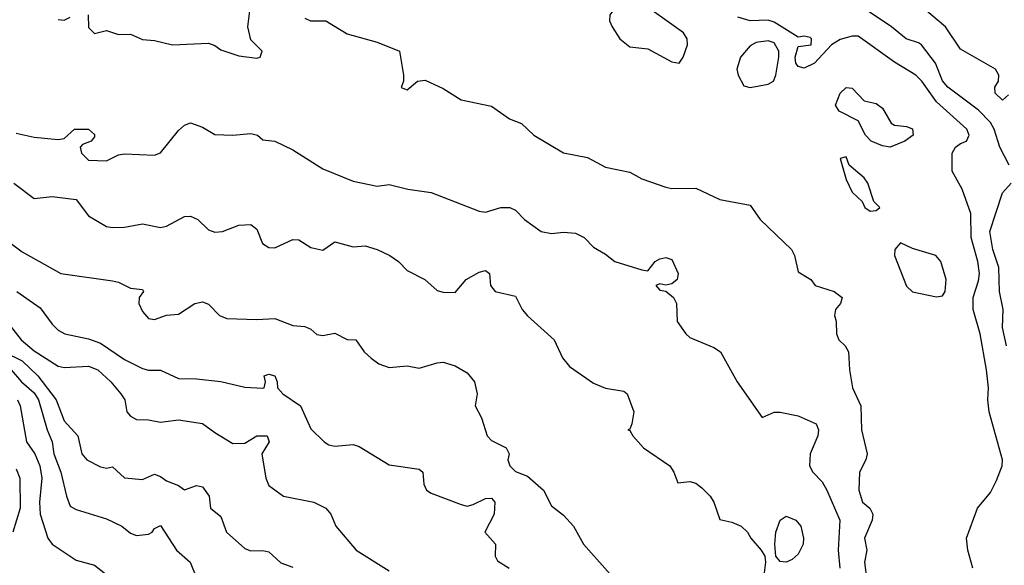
# Model space of a CAD drawing. Header units: metres. Extents: x -46681 to -43747, y -240911 to -237677.
# Tile 1011 of 1056: x -43963 to -43881, y -238564 to -238518. Entities that reach past the tile are written whole.
import ezdxf

# ---------------------------------------------------------------- set-up
doc = ezdxf.new("R2010")
doc.units = ezdxf.units.M
doc.layers.add('CONTOUR_INDEX', color=1, linetype='Continuous')
doc.layers.add('CONTOUR_INTER', color=3, linetype='Continuous')

msp = doc.modelspace()

# ---------------------------------------------------------------- linework, layer by layer
at = {"layer": 'CONTOUR_INDEX'}
for points, elevation in [([(-43912.595, -238516.488), (-43913.095, -238516.68), (-43913.595, -238517.116), (-43914.241, -238518.02), (-43914.264, -238518.52), (-43914.064, -238519.02), (-43913.412, -238520.02), (-43912.595, -238520.666), (-43911.095, -238520.834), (-43909.095, -238521.919), (-43908.491, -238522.02), (-43908.152, -238521.52), (-43907.797, -238520.52), (-43907.806, -238520.02), (-43908.12, -238519.52), (-43912.095, -238516.654), (-43912.595, -238516.488)], 60), ([(-43902.095, -238520.308), (-43902.595, -238520.584), (-43903.379, -238521.52), (-43903.689, -238522.52), (-43903.59, -238523.02), (-43903.095, -238523.925), (-43902.595, -238524.065), (-43901.095, -238523.772), (-43900.64, -238523.52), (-43900.443, -238523.02), (-43900.206, -238521.52), (-43900.195, -238521.02), (-43900.595, -238520.354), (-43901.095, -238520.176), (-43902.095, -238520.308)], 60), ([(-43895.095, -238529.95), (-43894.595, -238531.695), (-43894.095, -238532.769), (-43893.282, -238533.52), (-43893.048, -238534.02), (-43892.595, -238534.341), (-43892.095, -238534.275), (-43891.795, -238534.02), (-43892.293, -238533.52), (-43892.808, -238532.02), (-43893.095, -238531.573), (-43894.352, -238530.52), (-43894.595, -238529.816), (-43895.095, -238529.95)], 60), ([(-43890.095, -238536.978), (-43890.561, -238537.52), (-43890.593, -238538.02), (-43889.595, -238540.558), (-43889.095, -238541.033), (-43887.095, -238541.447), (-43886.595, -238541.387), (-43886.375, -238541.02), (-43886.282, -238540.02), (-43886.724, -238538.52), (-43887.155, -238538.02), (-43889.095, -238537.43), (-43890.095, -238536.978)], 60), ([(-43963.533, -238541.02), (-43961.595, -238542.383), (-43960.595, -238543.732), (-43960.095, -238544.215), (-43959.547, -238544.52), (-43957.595, -238544.954), (-43956.595, -238545.314), (-43954.595, -238546.66), (-43953.095, -238547.405), (-43952.595, -238547.553), (-43951.595, -238547.56), (-43950.095, -238548.241), (-43948.595, -238548.263), (-43946.595, -238548.486), (-43944.595, -238548.979), (-43943.095, -238549.052), (-43942.975, -238549.02), (-43942.88, -238548.52), (-43942.985, -238548.02), (-43942.595, -238547.888), (-43942.095, -238548.013), (-43941.893, -238548.52), (-43941.879, -238549.02), (-43941.428, -238549.52), (-43939.953, -238550.52), (-43939.095, -238552.435), (-43937.999, -238553.52), (-43937.595, -238553.752), (-43937.095, -238553.865), (-43935.595, -238553.728), (-43935.095, -238553.903), (-43932.595, -238555.415), (-43930.095, -238555.783), (-43929.797, -238556.02), (-43929.696, -238557.02), (-43929.485, -238557.52), (-43929.095, -238557.774), (-43926.595, -238558.73), (-43926.095, -238558.85), (-43925.595, -238558.727), (-43924.595, -238558.209), (-43924.095, -238558.207), (-43923.803, -238558.52), (-43923.85, -238559.52), (-43924.636, -238561.02), (-43923.759, -238562.02), (-43923.788, -238563.02), (-43923.595, -238563.4), (-43922.619, -238564.02)], 65), ([(-43963.595, -238555.76), (-43963.289, -238556.52), (-43963.253, -238559.02), (-43963.881, -238561.02)], 70)]:
    msp.add_lwpolyline(points, dxfattribs=dict(at, elevation=elevation))
at = {"layer": 'CONTOUR_INTER'}
for points, elevation in [([(-43957.608, -238518.02), (-43957.595, -238519.08), (-43957.095, -238519.573), (-43956.095, -238519.313), (-43955.095, -238519.638), (-43954.095, -238519.623), (-43953.095, -238520.058), (-43952.095, -238520.146), (-43950.595, -238520.507), (-43947.595, -238520.374), (-43947.095, -238520.549), (-43946.595, -238520.919), (-43945.095, -238521.419), (-43943.595, -238521.604), (-43943.32, -238521.52), (-43943.134, -238521.02), (-43944.095, -238520.097), (-43944.329, -238519.02), (-43944.079, -238517.02)], 61), ([(-43881.052, -238530.52), (-43881.821, -238529.02), (-43882.3, -238527.52), (-43882.595, -238526.968), (-43883.595, -238525.945), (-43886.161, -238524.02), (-43886.595, -238523.51), (-43887.17, -238522.02), (-43888.349, -238520.52), (-43888.595, -238520.331), (-43889.602, -238520.02), (-43890.839, -238519.02), (-43893.595, -238517.152)], 62), ([(-43881.095, -238524.675), (-43881.595, -238525.117), (-43882.225, -238524.52), (-43882.233, -238524.02), (-43881.943, -238523.52), (-43881.912, -238523.02), (-43882.192, -238522.52), (-43885.095, -238520.878), (-43886.358, -238519.02), (-43888.095, -238517.552)], 63), ([(-43960.095, -238518.409), (-43959.595, -238518.458), (-43959.095, -238518.195)], 61), ([(-43939.595, -238518.284), (-43939.13, -238518.52), (-43937.849, -238518.52), (-43936.095, -238519.591), (-43933.595, -238520.284), (-43931.739, -238521.02), (-43931.395, -238523.02), (-43931.406, -238523.52), (-43931.595, -238524.051), (-43931.095, -238524.241), (-43930.232, -238523.52), (-43929.595, -238523.442), (-43928.095, -238524.13), (-43926.595, -238525.086), (-43924.095, -238525.606), (-43922.595, -238526.673), (-43921.595, -238527.052), (-43920.555, -238528.02), (-43918.095, -238529.494), (-43916.095, -238529.864), (-43914.595, -238530.682), (-43912.595, -238531.091), (-43911.595, -238531.637), (-43909.595, -238532.337), (-43909.095, -238532.449), (-43907.095, -238532.416), (-43905.095, -238533.357), (-43902.595, -238533.847), (-43901.75, -238535.02), (-43899.152, -238537.52), (-43898.893, -238538.02), (-43898.595, -238539.39), (-43897.548, -238540.02), (-43897.183, -238540.52), (-43895.59, -238541.02), (-43894.933, -238541.52), (-43895.08, -238542.02), (-43895.479, -238542.52), (-43895.56, -238543.02), (-43895.422, -238543.52), (-43895.405, -238544.52), (-43895.201, -238545.02), (-43894.692, -238545.52), (-43894.408, -238546.02), (-43894.321, -238547.52), (-43894.073, -238549.02), (-43893.388, -238550.52), (-43893.319, -238552.52), (-43892.844, -238554.52), (-43892.954, -238555.02), (-43893.492, -238556.02), (-43893.553, -238557.52), (-43893.239, -238558.52), (-43892.641, -238559.02), (-43892.376, -238559.52), (-43892.436, -238560.02), (-43893.08, -238561.52), (-43892.889, -238562.52), (-43893.09, -238563.52), (-43892.892, -238565.02)], 61), ([(-43884.079, -238564.02), (-43884.499, -238562.52), (-43884.585, -238561.52), (-43883.685, -238559.02), (-43882.595, -238557.737), (-43882.095, -238556.734), (-43881.645, -238555.52), (-43881.602, -238555.02), (-43882.712, -238551.02), (-43882.816, -238550.02), (-43882.757, -238549.02), (-43882.938, -238547.52), (-43883.45, -238544.52), (-43884.041, -238542.52), (-43884.056, -238541.52), (-43883.595, -238540.114), (-43883.525, -238539.52), (-43883.664, -238538.52), (-43884.202, -238536.52), (-43884.225, -238534.52), (-43884.962, -238532.52), (-43885.784, -238531.02), (-43885.802, -238529.52), (-43885.508, -238529.02), (-43885.095, -238528.702), (-43884.595, -238528.52), (-43884.365, -238528.02), (-43884.573, -238527.52), (-43887.095, -238525.237), (-43888.324, -238523.52), (-43888.822, -238523.02), (-43890.595, -238521.958), (-43893.595, -238519.797), (-43894.095, -238519.777), (-43895.095, -238520.064), (-43895.832, -238520.52), (-43897.229, -238522.02), (-43898.095, -238522.434), (-43898.595, -238522.298), (-43898.773, -238522.02), (-43898.833, -238521.52), (-43898.595, -238520.633), (-43897.51, -238520.52), (-43897.472, -238520.02), (-43897.595, -238519.907), (-43898.095, -238519.783), (-43898.595, -238519.878), (-43900.595, -238518.617), (-43901.095, -238518.443), (-43902.595, -238518.518), (-43903.595, -238518.199)], 61), ([(-43895.097, -238524.52), (-43894.595, -238524.062), (-43894.095, -238524.116), (-43893.095, -238525.157), (-43892.095, -238525.395), (-43891.595, -238525.779), (-43890.857, -238527.02), (-43890.595, -238527.19), (-43889.595, -238527.283), (-43889.095, -238527.498), (-43889.027, -238528.02), (-43889.712, -238528.52), (-43890.949, -238529.02), (-43891.595, -238528.906), (-43892.537, -238528.52), (-43893.005, -238528.02), (-43893.595, -238526.835), (-43895.179, -238526.02), (-43895.482, -238525.52), (-43895.097, -238524.52)], 61), ([(-43963.595, -238527.859), (-43962.095, -238528.175), (-43960.095, -238528.382), (-43959.595, -238528.308), (-43958.737, -238527.52), (-43957.57, -238527.52), (-43957.095, -238527.961), (-43957.095, -238528.147), (-43957.369, -238528.52), (-43958.095, -238528.799), (-43958.288, -238529.02), (-43958.163, -238529.52), (-43957.595, -238530.089), (-43956.095, -238530.161), (-43955.095, -238529.657), (-43954.595, -238529.558), (-43952.095, -238529.667), (-43951.595, -238529.475), (-43950.095, -238527.624), (-43949.595, -238527.179), (-43949.095, -238526.986), (-43948.095, -238527.354), (-43947.095, -238527.959), (-43945.595, -238528.006), (-43944.095, -238527.879), (-43943.549, -238528.02), (-43943.095, -238528.409), (-43942.095, -238528.523), (-43940.595, -238529.23), (-43938.095, -238530.805), (-43935.595, -238531.844), (-43933.595, -238532.266), (-43932.595, -238532.118), (-43931.035, -238532.52), (-43929.095, -238532.792), (-43925.095, -238534.333), (-43924.595, -238534.413), (-43923.313, -238534.02), (-43922.565, -238534.02), (-43922.095, -238534.262), (-43921.346, -238535.02), (-43919.961, -238536.02), (-43919.095, -238536.202), (-43918.095, -238536.077), (-43917.095, -238536.168), (-43916.378, -238536.52), (-43915.595, -238537.32), (-43914.595, -238537.901), (-43913.833, -238538.52), (-43911.595, -238539.209), (-43911.095, -238539.287), (-43910.492, -238538.52), (-43910.095, -238538.292), (-43909.595, -238538.176), (-43909.095, -238538.365), (-43908.564, -238539.52), (-43908.654, -238540.02), (-43909.095, -238540.365), (-43909.595, -238540.482), (-43910.095, -238540.367), (-43910.415, -238540.52), (-43910.095, -238540.901), (-43909.595, -238540.984), (-43908.942, -238541.52), (-43908.695, -238542.02), (-43908.648, -238543.52), (-43907.921, -238544.52), (-43907.595, -238544.834), (-43905.595, -238545.666), (-43905.047, -238546.02), (-43903.675, -238548.52), (-43901.595, -238551.476), (-43900.595, -238551.051), (-43900.095, -238551.039), (-43898.595, -238551.357), (-43897.087, -238552.02), (-43896.908, -238552.52), (-43896.967, -238553.02), (-43897.603, -238554.52), (-43897.64, -238555.52), (-43897.382, -238556.02), (-43896.595, -238556.842), (-43896.198, -238557.52), (-43895.132, -238560.02), (-43895.279, -238562.52), (-43895.129, -238564.02)], 62), ([(-43963.793, -238532.02), (-43962.095, -238533.276), (-43960.595, -238533.127), (-43958.595, -238533.379), (-43957.595, -238534.735), (-43956.095, -238535.605), (-43955.595, -238535.705), (-43954.595, -238535.659), (-43953.095, -238535.382), (-43951.595, -238535.687), (-43951.095, -238535.585), (-43949.595, -238534.787), (-43949.095, -238534.739), (-43948.5, -238535.02), (-43947.595, -238535.889), (-43947.095, -238536.093), (-43946.431, -238536.02), (-43945.095, -238535.512), (-43944.095, -238535.45), (-43943.595, -238535.838), (-43943.133, -238537.02), (-43942.595, -238537.368), (-43942.095, -238537.376), (-43940.595, -238536.69), (-43940.095, -238536.713), (-43939.095, -238537.346), (-43938.095, -238537.569), (-43937.095, -238536.894), (-43935.595, -238537.296), (-43934.595, -238537.226), (-43933.595, -238537.518), (-43932.525, -238538.02), (-43931.825, -238538.52), (-43931.095, -238539.259), (-43929.631, -238540.02), (-43928.595, -238540.93), (-43928.095, -238541.067), (-43927.095, -238541.102), (-43926.184, -238540.02), (-43925.095, -238539.403), (-43924.595, -238539.273), (-43924.239, -238539.52), (-43924.157, -238540.52), (-43923.777, -238541.02), (-43922.095, -238541.396), (-43921.521, -238542.52), (-43921.095, -238543.037), (-43918.869, -238545.02), (-43918.171, -238546.52), (-43917.595, -238547.246), (-43915.595, -238548.631), (-43914.595, -238549.049), (-43913.095, -238549.294), (-43912.805, -238549.52), (-43912.24, -238551.02), (-43912.419, -238552.02), (-43912.595, -238552.46), (-43912.743, -238552.52), (-43912.595, -238552.574), (-43912.34, -238553.02), (-43911.445, -238554.02), (-43909.261, -238555.52), (-43908.927, -238556.02), (-43908.595, -238556.924), (-43907.595, -238556.797), (-43907.095, -238556.943), (-43906.595, -238557.343), (-43905.92, -238558.02), (-43905.61, -238558.52), (-43905.095, -238559.973), (-43904.095, -238560.189), (-43903.324, -238560.52), (-43902.794, -238561.02), (-43902.531, -238561.52), (-43901.677, -238562.52), (-43901.352, -238563.02), (-43901.299, -238563.52), (-43901.56, -238565.52)], 63), ([(-43881.276, -238545.52), (-43881.609, -238544.02), (-43881.561, -238542.52), (-43881.848, -238541.02), (-43881.913, -238539.02), (-43882.412, -238537.52), (-43882.667, -238536.02), (-43881.595, -238532.815), (-43880.878, -238532.02)], 62), ([(-43964.095, -238536.974), (-43963.095, -238537.723), (-43959.877, -238539.52), (-43955.595, -238540.14), (-43955.095, -238540.242), (-43954.095, -238540.726), (-43953.095, -238540.848), (-43953.024, -238541.02), (-43953.363, -238541.52), (-43953.404, -238542.02), (-43953.095, -238542.687), (-43952.595, -238543.248), (-43952.095, -238543.351), (-43951.095, -238542.979), (-43950.095, -238542.907), (-43948.745, -238542.02), (-43948.095, -238541.883), (-43947.595, -238542.074), (-43946.704, -238543.02), (-43946.095, -238543.266), (-43943.595, -238543.352), (-43942.095, -238543.255), (-43940.595, -238543.829), (-43939.595, -238543.918), (-43939.095, -238544.157), (-43938.595, -238544.595), (-43938.095, -238544.678), (-43937.095, -238544.491), (-43936.095, -238544.991), (-43935.374, -238545.02), (-43934.675, -238546.02), (-43934.095, -238546.557), (-43933.462, -238547.02), (-43932.595, -238547.334), (-43931.095, -238547.192), (-43930.095, -238547.393), (-43928.595, -238546.935), (-43928.095, -238546.901), (-43927.095, -238547.188), (-43926.095, -238547.766), (-43925.495, -238548.52), (-43925.281, -238549.52), (-43925.429, -238550.52), (-43924.915, -238551.52), (-43924.433, -238553.02), (-43924.095, -238553.395), (-43922.856, -238554.02), (-43922.618, -238554.52), (-43922.723, -238555.02), (-43922.573, -238555.52), (-43922.095, -238555.973), (-43921.095, -238556.376), (-43919.765, -238557.52), (-43919.095, -238558.836), (-43918.095, -238559.605), (-43917.266, -238560.52), (-43916.448, -238562.02), (-43914.209, -238564.52)], 64), ([(-43964.365, -238543.52), (-43963.174, -238545.02), (-43962.095, -238545.959), (-43960.095, -238547.221), (-43959.595, -238547.322), (-43957.595, -238547.222), (-43956.816, -238547.52), (-43955.738, -238548.52), (-43954.906, -238549.52), (-43954.567, -238550.02), (-43954.405, -238551.02), (-43954.095, -238551.38), (-43953.595, -238551.651), (-43952.595, -238551.677), (-43951.595, -238551.879), (-43950.095, -238551.691), (-43948.095, -238551.981), (-43947.095, -238552.748), (-43945.595, -238553.646), (-43944.595, -238553.611), (-43943.595, -238553.016), (-43942.744, -238553.02), (-43942.559, -238553.52), (-43943.164, -238554.52), (-43942.848, -238556.52), (-43942.595, -238557.145), (-43941.383, -238558.02), (-43938.844, -238558.52), (-43937.857, -238559.02), (-43937.431, -238559.52), (-43937.022, -238560.52), (-43935.332, -238562.52), (-43932.595, -238564.229)], 66), ([(-43964.612, -238546.02), (-43963.095, -238546.768), (-43961.808, -238548.02), (-43960.281, -238550.02), (-43959.595, -238551.778), (-43958.47, -238553.02), (-43958.138, -238554.52), (-43957.709, -238555.02), (-43956.595, -238555.582), (-43956.095, -238555.702), (-43955.595, -238555.595), (-43954.595, -238556.491), (-43953.095, -238556.646), (-43952.095, -238556.202), (-43951.595, -238556.383), (-43951.095, -238556.763), (-43950.095, -238557.132), (-43949.595, -238557.494), (-43948.595, -238557.132), (-43948.095, -238557.248), (-43947.56, -238558.02), (-43947.45, -238559.02), (-43946.595, -238559.725), (-43946.121, -238561.02), (-43944.595, -238562.385), (-43944.095, -238562.587), (-43943.095, -238562.543), (-43942.595, -238562.643), (-43941.595, -238563.57), (-43940.595, -238563.938)], 67), ([(-43964.013, -238547.52), (-43963.147, -238548.52), (-43962.095, -238549.45), (-43961.741, -238550.02), (-43961.006, -238552.52), (-43960.592, -238553.52), (-43960.458, -238554.52), (-43959.885, -238556.02), (-43959.419, -238558.02), (-43959.095, -238558.869), (-43958.595, -238559.135), (-43956.095, -238559.925), (-43954.8, -238560.52), (-43954.095, -238561.109), (-43953.595, -238561.312), (-43952.595, -238561.183), (-43952.281, -238561.02), (-43952.095, -238560.718), (-43951.595, -238560.46), (-43950.255, -238562.52), (-43949.134, -238563.52), (-43948.595, -238564.813)], 68), ([(-43963.485, -238550.02), (-43963.274, -238550.52), (-43962.736, -238553.52), (-43962.056, -238554.52), (-43961.633, -238555.52), (-43961.47, -238556.52), (-43961.647, -238558.52), (-43961.604, -238559.52), (-43960.952, -238561.52), (-43960.595, -238562.02), (-43958.595, -238563.34), (-43957.095, -238563.757), (-43954.595, -238565.723)], 69), ([(-43900.097, -238560.02), (-43899.595, -238559.696), (-43898.793, -238560.02), (-43898.357, -238560.52), (-43898.153, -238561.52), (-43898.175, -238562.02), (-43898.595, -238562.849), (-43899.095, -238563.285), (-43899.595, -238563.524), (-43900.095, -238563.451), (-43900.455, -238563.02), (-43900.531, -238562.02), (-43900.445, -238561.02), (-43900.097, -238560.02)], 63)]:
    msp.add_lwpolyline(points, dxfattribs=dict(at, elevation=elevation))

doc.saveas('drawing.dxf')
